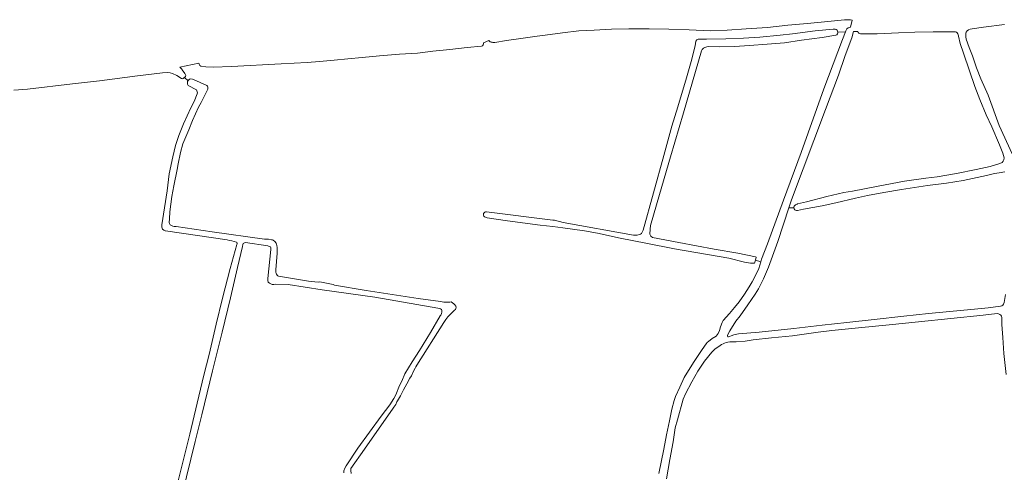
# Model space of a CAD drawing. Header units: metres. Extents: x 209813 to 223847, y 571801 to 587119.
# Tile 741 of 746: x 221077 to 221756, y 586240 to 586552. Entities that reach past the tile are written whole.
import ezdxf

# ---------------------------------------------------------------- set-up
doc = ezdxf.new("R2010")
doc.units = ezdxf.units.M
doc.layers.add('B-RO-GR-GRAS-GV', color=8, linetype='Continuous', lineweight=0)

msp = doc.modelspace()

# ---------------------------------------------------------------- linework, layer by layer
at = {"layer": 'B-RO-GR-GRAS-GV', "flags": 128}
for points in [[(221646.592, 586543.592), (221646.88, 586544.38), (221647.7, 586545.76), (221648.48, 586546.4), (221649.42, 586546.72), (221650.16, 586546.74), (221651.363, 586551.767), (221650.06, 586551.98), (221646.02, 586551.9), (221632.16, 586550.6), (221620.42, 586549.42), (221606.98, 586548.26), (221592.84, 586546.66), (221578.2, 586545.62), (221565.16, 586544.66), (221553.32, 586544.4), (221538.98, 586544.98), (221524.82, 586545.56), (221511.28, 586545.6), (221497.32, 586545.58), (221485.38, 586545.5), (221473.48, 586544.84), (221462.84, 586544.2), (221451.7, 586542.84), (221439.78, 586541.42), (221434.24, 586540.54), (221424.62, 586539.26), (221412.98, 586537.6), (221405.044, 586536.278), (221404.391, 586536.2)], [(221756.3, 586548.76), (221741.9, 586546.84), (221734.08, 586545.72), (221732.68, 586545.56), (221731.42, 586545.1), (221730.48, 586544.3), (221729.94, 586543.42), (221729.72, 586542.64), (221729.6, 586541.58), (221729.68, 586540.22), (221729.94, 586538.48), (221731.94, 586532.9), (221734.14, 586527.02), (221736.96, 586518.72), (221739.86, 586511.22), (221745.008, 586500), (221752.58, 586479.02), (221761.58, 586459.64)], [(221399.155, 586419.55), (221444.88, 586413.83), (221446, 586413.83), (221452.18, 586412.15), (221500.62, 586403.55), (221503.18, 586403.59), (221504.62, 586403.93), (221505.32, 586404.25), (221506.02, 586404.71), (221506.62, 586405.67), (221507.16, 586406.87), (221521.48, 586458.43), (221524.86, 586471.1), (221526.96, 586478.68), (221531.02, 586491.86), (221537.2, 586511.82), (221540.28, 586523.08), (221543.06, 586533.98), (221543.58, 586537.1), (221544.14, 586538), (221545.2, 586538.46), (221550.84, 586538.46), (221564.12, 586538.8), (221576.46, 586539.28), (221587.6, 586539.96), (221601.56, 586541.26), (221610.22, 586542.22), (221625.88, 586544.3), (221638.116, 586545.455), (221639.662, 586545.379)], [(221640.13, 586541.228), (221630.586, 586539.705), (221616.34, 586537.84), (221604.64, 586536.12), (221592.78, 586535.12), (221580.54, 586534.12), (221570.28, 586533.54), (221559.7, 586533.24), (221552.46, 586533.52), (221551.1, 586533.32), (221549.72, 586532.84), (221548.86, 586532.32), (221548, 586531.52), (221547.38, 586530.42), (221535, 586487.88), (221526.12, 586457.57), (221518.4, 586431.57), (221512.38, 586410.13), (221511.96, 586407.57), (221511.92, 586404.29), (221512.58, 586402.75), (221513.64, 586402.01), (221531.78, 586398.47), (221556.18, 586393.97), (221572.4, 586391.17), (221584.58, 586388.51), (221585.16, 586388.29), (221584.628, 586386.289), (221588.358, 586385.224), (221588.877, 586386.99), (221593.02, 586397.47), (221604.02, 586427.71), (221616.02, 586460.55), (221631.7, 586504.41), (221644.7, 586538.42), (221646.592, 586543.592), (221641.472, 586543.456)], [(221612.272, 586424.374), (221613.079, 586424.836), (221613.44, 586425), (221613.712, 586425.098), (221619.86, 586426.6), (221633.9, 586430.22), (221645.48, 586432.84), (221651.52, 586433.74), (221669.22, 586437.22), (221687.46, 586440.64), (221701.96, 586442.7), (221709.98, 586443.62), (221723.22, 586446.06), (221736.8, 586448.76), (221746.46, 586450.82), (221753.04, 586452.94), (221754.72, 586453.7), (221755.42, 586454.46), (221755.92, 586455.48), (221756.02, 586456.74), (221755.22, 586459.92), (221752.76, 586465.7), (221747.48, 586478.18), (221743.6, 586486.52), (221739.3, 586497.02), (221735.74, 586506), (221732.2, 586516.82), (221727.98, 586529.02), (221725.74, 586535.68), (221724.64, 586540.62), (221724.44, 586541.74), (221724.2, 586542.24), (221723.74, 586542.98), (221723.26, 586543.36), (221722.46, 586543.6), (221718.84, 586543.66), (221707.12, 586543.64), (221694.44, 586543.32), (221683.14, 586542.86), (221668.46, 586542.24), (221658.54, 586542.22), (221656.94, 586542.32)], [(221655.223, 586543.823), (221652.18, 586543.742), (221651.1, 586539.54), (221646.46, 586527.28), (221641.783, 586513.835)], [(221400.962, 586537.585), (221397.09, 586536.061)], [(221395.746, 586533.817), (221385.82, 586532.74), (221374.04, 586531.38), (221362.36, 586530.24), (221351.766, 586529.015), (221339.368, 586528.225), (221325.4, 586527.08), (221313.6, 586525.98), (221303.7, 586524.96), (221294.18, 586524.2), (221284.08, 586523.08), (221275.58, 586522.46), (221257.62, 586521.52), (221223.56, 586519.8), (221210.76, 586519.36), (221205.84, 586519.48), (221202.288, 586520.07)], [(221201.045, 586521.955), (221187.772, 586519.235)], [(221188.989, 586511.416), (221185.86, 586513.5), (221182.9, 586514.96), (221181.309, 586515.483), (221179.559, 586515.59), (221175.86, 586515.34), (221158.8, 586513.26), (221132.56, 586509.86), (221113.8, 586507.7), (221082.98, 586504.18), (221073.34, 586503.48)], [(221189.559, 586517.371), (221191.32, 586514.84), (221191.84, 586514.04), (221191.9, 586513.46), (221191.82, 586512.96)], [(221191.82, 586512.96), (221190.22, 586511.36), (221189.82, 586511.24), (221188.989, 586511.416)], [(221193.524, 586509.971), (221190.987, 586512.127)], [(221197.391, 586510.698), (221206.572, 586506.604)], [(221641.783, 586513.835), (221632.98, 586490.07), (221609.5, 586427.91), (221607.684, 586422.403), (221611.108, 586422.404)], [(221220.537, 586400.273), (221177.92, 586406.63), (221177.68, 586406.63), (221176.78, 586406.95), (221176, 586407.67), (221175.46, 586409.15), (221175.42, 586410.65), (221179.095, 586434.06), (221180.48, 586445.84), (221182.98, 586457.44), (221184.82, 586465.4), (221187.08, 586472.2), (221190.34, 586480.2), (221195.5, 586491.36), (221197.72, 586495.7), (221199.791, 586500.86)], [(221207.091, 586504.218), (221202.56, 586494.88), (221200.64, 586491.74), (221196.6, 586482.58), (221194, 586476.06), (221190.04, 586466.5), (221188.34, 586460.56), (221186.64, 586452.78), (221185.94, 586448.84), (221183.8, 586437.44), (221182.323, 586430.175), (221180.92, 586419.57), (221180.64, 586414.69), (221180.62, 586412.31), (221180.72, 586411.65), (221181.2, 586410.71), (221183.04, 586409.75), (221184.04, 586409.49), (221185.36, 586409.39), (221210.08, 586405.75), (221246.34, 586400.87), (221247.56, 586400.75), (221248.98, 586400.71), (221250.96, 586400.37), (221251.64, 586400.23), (221252.12, 586400.05), (221253.28, 586399.17), (221254.2, 586398.03), (221254.5, 586397.47), (221254.84, 586396.27), (221255.02, 586395.23), (221255.04, 586391.07), (221254.04, 586379.69), (221254.04, 586378.77), (221254.1, 586378.05), (221254.28, 586377.21), (221254.46, 586376.69), (221254.96, 586376.07), (221255.44, 586375.57), (221255.98, 586375.25), (221276.54, 586371.79), (221283.16, 586371.25), (221284.44, 586371.27), (221293.64, 586369.53), (221294.5, 586369.13), (221316.28, 586365.41), (221352.16, 586359.93), (221367.5, 586357.77), (221369.76, 586357.45), (221370.52, 586357.41), (221373.98, 586357.47), (221374.98, 586357.57)], [(221199.253, 586503.631), (221193.6, 586506.747)], [(221756.46, 586447.18), (221752.68, 586446.5), (221749.28, 586445.98), (221743.84, 586444.6), (221727.74, 586441.3), (221716.28, 586439.46), (221703.16, 586437.84), (221694.14, 586436.46), (221685.24, 586434.96), (221673.2, 586432.88), (221661.9, 586430.8), (221653.58, 586428.96), (221640, 586425.9), (221630.7, 586423.8), (221617.64, 586421.48), (221613.547, 586420.61), (221613.015, 586420.543), (221612.84, 586420.546)], [(221607.684, 586422.403), (221600, 586399.11), (221593.58, 586381.59), (221590.2, 586373.51), (221586.7, 586366.65), (221584.48, 586362.89), (221579.36, 586355.57), (221574.02, 586348.07), (221571.16, 586344.35), (221567, 586337.59), (221565.399, 586334.62)], [(221584.628, 586386.289), (221584.06, 586384.15), (221582.9, 586384.13), (221581.26, 586384.23), (221577.02, 586385.01), (221566.22, 586387.59), (221551.62, 586390.21), (221528.88, 586394.23), (221509.1, 586398.11), (221491.48, 586401.53), (221475.72, 586404.97), (221466.7, 586406.55), (221451.96, 586408.65), (221444.94, 586409.59), (221436.3, 586410.47), (221413.68, 586413.41), (221399.68, 586415.55), (221397.76, 586416.25)], [(221177.816, 586196.549), (221180.679, 586209.585), (221184.742, 586226.088), (221194.781, 586266.364), (221199.861, 586287.893), (221204.327, 586307.006), (221208.179, 586321.268), (221212.83, 586342.306), (221217.373, 586360.178), (221222.669, 586380.462), (221227.128, 586397.134)], [(221231.364, 586397.134), (221231.081, 586395.787), (221227.678, 586381.165), (221222.69, 586360.29), (221216.944, 586336.637), (221210.352, 586310.019), (221202.97, 586279.634), (221198.41, 586261.482), (221192.545, 586237.085), (221186.889, 586213.28), (221183.164, 586198.034)], [(221249.66, 586370.49), (221248.8, 586371.25), (221248.46, 586372.35), (221248.48, 586373.61), (221250.7, 586393.57), (221250.7, 586394.87), (221250.38, 586395.49), (221249.84, 586395.83), (221249.06, 586396.03), (221248.44, 586396.11), (221233.144, 586398.392)], [(221518.04, 586239.33), (221521.38, 586256.01), (221523.4, 586265.91), (221525.34, 586275.59), (221526.88, 586283.55), (221528.62, 586289.69), (221529.52, 586292.37), (221532.54, 586298.83), (221535.58, 586305.37), (221541.92, 586315.79), (221547.972, 586324.87), (221550.555, 586328.589), (221550.64, 586328.75), (221551.261, 586329.6), (221552.4, 586330.57), (221554.476, 586332.098), (221554.84, 586332.27), (221557.46, 586334.01), (221558.16, 586334.79), (221558.9, 586335.83), (221559.76, 586337.85), (221560.484, 586340.486), (221561.572, 586343.373), (221562.432, 586344.753), (221566.837, 586349.473), (221570.2, 586353.69), (221573.32, 586357.67), (221577.02, 586362.93), (221580.367, 586367.841), (221582.44, 586371.35), (221584.96, 586376.25), (221586.984, 586380.546), (221588.358, 586385.224)], [(221300.9, 586239.77), (221300.94, 586241.11), (221301.6, 586243.03), (221302.44, 586244.69), (221310.64, 586256.75), (221326.68, 586278.83), (221332.5, 586286.61), (221335.26, 586290.97), (221336.7, 586293.63), (221339.36, 586299.99), (221340.86, 586303.01), (221342.98, 586307.91), (221348.04, 586316.17), (221353.02, 586324.11), (221360.72, 586336.57), (221367.34, 586347.85), (221367.74, 586348.49), (221368.2, 586349.49), (221368.52, 586350.53), (221368.52, 586351.83), (221368.2, 586352.41), (221367.52, 586352.85), (221365.7, 586353.29), (221322.24, 586360.87), (221285.98, 586365.97), (221262.533, 586369.493), (221253.711, 586369.693)], [(221566.631, 586333.682), (221567.958, 586334.262), (221569.74, 586334.81), (221572.84, 586335.51), (221587.16, 586336.73), (221611.02, 586339.25), (221630.54, 586341.49), (221647.7, 586343.27), (221666.36, 586345.41), (221686.86, 586347.65), (221703.86, 586349.57), (221730.76, 586352.07), (221744.96, 586353.41), (221753.42, 586354.61), (221754.46, 586354.89), (221755.16, 586355.41), (221755.66, 586356.01), (221756.06, 586357.21), (221757.06, 586362.67)], [(221377.24, 586351.746), (221372.7, 586347.29), (221371.22, 586345.43), (221369.82, 586343.29), (221351.16, 586314.01), (221350.56, 586312.87), (221350.14, 586311.91), (221349.1, 586310.21), (221347.5, 586306.69), (221346.42, 586304.99), (221344.32, 586301.15), (221342.02, 586296.95), (221339.9, 586292.87), (221338, 586289.45), (221337.42, 586288.61), (221336.64, 586286.95), (221335.38, 586285.11), (221335.02, 586284.27), (221315.111, 586256.092), (221305.72, 586242.67), (221305.68, 586241.43), (221306.02, 586239.41)], [(221757.42, 586307.65), (221755.92, 586321.99), (221755.1, 586333.13), (221754.46, 586341.99), (221754.4, 586346.71), (221754.22, 586347.69), (221753.82, 586348.41), (221753.1, 586348.97), (221752.16, 586349.33), (221751.3, 586349.55), (221741.48, 586348.33), (221719.18, 586346.07), (221697.06, 586343.79), (221676.8, 586341.75), (221655.72, 586339.71), (221637.2, 586337.81), (221627.96, 586336.59), (221610.06, 586334.13), (221595.68, 586332.89), (221583, 586331.39), (221577.64, 586330.43), (221571.42, 586329.99), (221569.281, 586329.95)], [(221560.23, 586327.464), (221556.571, 586324.946), (221554.52, 586322.85), (221549.48, 586316.73), (221544.92, 586309.77), (221540.82, 586302.39), (221536.36, 586294.17), (221534.7, 586290.49), (221530.86, 586276.23), (221529.26, 586270.69), (221527.82, 586261.21), (221525.7, 586248.97), (221523.3, 586235.65)]]:
    msp.add_lwpolyline(points, dxfattribs=at)
at = {"layer": 'B-RO-GR-GRAS-GV'}
for points in [[(221656.94, 586542.32, -0.3110458), (221655.223, 586543.823)], [(221397.09, 586536.061, -0.4665619), (221395.746, 586533.817)], [(221401.776, 586536.825, -0.0585558), (221400.962, 586537.585)], [(221404.391, 586536.2, -0.0866985), (221401.776, 586536.825)], [(221202.288, 586520.07, -0.3688723), (221201.045, 586521.955)], [(221187.772, 586519.235, -0.0396803), (221189.559, 586517.371)], [(221199.791, 586500.86, 0.2668713), (221199.253, 586503.631)], [(221206.572, 586506.604, -0.299532), (221207.091, 586504.218)], [(221397.76, 586416.25, -0.7124425), (221399.155, 586419.55)], [(221226.816, 586398.633, 0.042721), (221220.537, 586400.273)], [(221227.128, 586397.134, 0.4289526), (221226.816, 586398.633)], [(221233.144, 586398.392, 0.3938176), (221231.364, 586397.134)], [(221253.711, 586369.693, -0.2233525), (221249.66, 586370.49)], [(221374.98, 586357.57, -0.1146902), (221378.191, 586354.675)], [(221378.191, 586354.675, -0.332721), (221377.24, 586351.746)], [(221565.399, 586334.62, 0.9786697), (221566.629, 586333.662)], [(221569.281, 586329.95, 0.1973389), (221560.23, 586327.464)]]:
    msp.add_lwpolyline(points, format="xyb", dxfattribs=at)
for centre, radius, start, end in [((221639.314, 586543.238), 2.169, 292.104082, 81.177502), ((221195.819, 586508.413), 2.774, 55.471325, 217.723962), ((221613.121, 586422.544), 2.018, 114.879631, 263.560586)]:
    msp.add_arc(centre, radius, start, end, dxfattribs=at)

doc.saveas('drawing.dxf')
